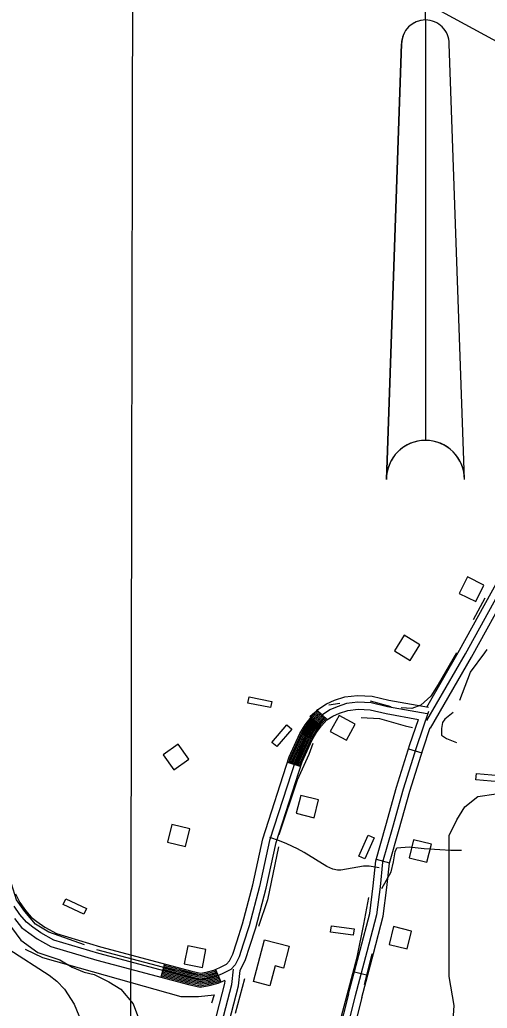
# Model space of a CAD drawing. Extents: x 3180038 to 3217926, y 922069 to 947485.
# Drawn here: x 3212756 to 3213773, y 940112 to 942264 of the extents above; entities that cross this region are included whole.
import ezdxf

# ---------------------------------------------------------------- set-up
doc = ezdxf.new("R2010")
doc.units = 0
for name, color, linetype in [('V-ANNO-SYMB', 7, 'Continuous'), ('V-BLDG-OTLN', 7, 'Continuous'), ('V-GRID-MAJR', 7, 'Continuous'), ('V-ROAD-CNTR', 7, 'Continuous'), ('V-SITE-VEGE', 7, 'Continuous'), ('V-TOPO-SHOR', 7, 'Continuous'), ('V-WETL-SWMP', 7, 'Continuous')]:
    doc.layers.add(name, color=color, linetype=linetype)

msp = doc.modelspace()

# ---------------------------------------------------------------- linework, layer by layer
at = {"layer": 'V-ANNO-SYMB'}
for p, q in [((3213638.719232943, 942263.504033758), (3213638.719232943, 942588.504033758)), ((3213638.719232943, 942263.504033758), (3213638.719232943, 941348.504033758)), ((3213638.719232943, 942263.504033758), (3213638.719232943, 941348.504033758)), ((3213553.718232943, 941263.504033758), (3213586.719232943, 942211.504033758)), ((3213586.719232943, 942211.5030337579), (3213553.719232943, 941263.504033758)), ((3213723.720232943, 941263.504033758), (3213690.719232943, 942211.504033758))]:
    msp.add_line(p, q, dxfattribs=at)
for centre, radius, start, end in [((3213638.718901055, 942211.5040336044), 51.99999984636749, 89.99668547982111, 179.9999910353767), ((3213638.7195648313, 942211.5040336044), 51.99999984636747, 90.00331452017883, 180.00000896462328), ((3213638.7195648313, 942211.5040336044), 51.99999984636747, 8.964623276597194e-06, 90.00331452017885), ((3213638.7187383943, 941263.5040337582), 85.00000000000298, 89.9999910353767, 179.9999910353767), ((3213638.719727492, 941263.5040337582), 85.00000000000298, 90.00000896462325, 180.00000896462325), ((3213638.719727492, 941263.5040337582), 85.00000000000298, 8.964623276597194e-06, 90.00000896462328), ((3213638.719727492, 941263.5040337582), 85.00000000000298, 8.964623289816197e-06, 90.00000896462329)]:
    msp.add_arc(centre, radius, start, end, dxfattribs=at)
at = {"layer": 'V-BLDG-OTLN'}
for points in [[(3213766.089430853, 941033.2529056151), (3213730.329502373, 941051.1748697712), (3213712.4075382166, 941015.4149412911), (3213748.167466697, 940997.4929771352)], [(3213605.332752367, 940869.2052337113), (3213626.534709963, 940903.1231658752), (3213592.6167777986, 940924.3261234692), (3213571.413820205, 940890.4081913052)], [(3213255.0304529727, 940790.4673911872), (3213304.0073550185, 940780.4034113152), (3213301.189360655, 940766.6894387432), (3213252.2124586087, 940776.7534186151)], [(3213450.640061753, 940749.9014723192), (3213431.568099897, 940714.7415426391), (3213466.728029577, 940695.668580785), (3213485.7999914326, 940730.8285104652)], [(3213304.639353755, 940691.0635899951), (3213336.993289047, 940729.1845137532), (3213347.667267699, 940720.1245318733), (3213315.3133324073, 940682.0036081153)], [(3213090.656781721, 940631.3017095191), (3213123.3987162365, 940654.279663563), (3213100.420762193, 940687.0215980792), (3213067.678827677, 940664.0436440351)], [(3213749.864463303, 940623.3247254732), (3213799.666363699, 940618.8757343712), (3213798.420366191, 940604.9307622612), (3213748.6184657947, 940609.3807533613)], [(3213357.6182477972, 940536.7088987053), (3213396.448170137, 940527.1049179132), (3213406.051150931, 940565.9348402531), (3213367.221228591, 940575.5388210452)], [(3213086.562789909, 940512.5039471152), (3213077.216808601, 940473.6120248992), (3213116.109730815, 940464.2660435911), (3213125.455712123, 940503.1589658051)], [(3213493.9039752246, 940443.3540854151), (3213514.2739344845, 940489.015994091), (3213527.0599089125, 940483.3130054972), (3213506.6899496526, 940437.6500968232)], [(3213603.199756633, 940440.1430918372), (3213642.029678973, 940430.5391110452), (3213651.632659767, 940469.3690333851), (3213612.802737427, 940478.973014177)], [(3212855.641251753, 940350.8822703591), (3212900.8571613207, 940329.5393130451), (3212894.8811732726, 940316.8783383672), (3212849.665263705, 940338.2222956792)], [(3213434.021094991, 940291.9853881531), (3213483.578995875, 940285.3464014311), (3213481.7199995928, 940271.4704291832), (3213432.163098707, 940278.1094159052)], [(3213559.938843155, 940251.2804695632), (3213598.7687654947, 940241.6764887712), (3213608.3717462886, 940280.5064111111), (3213569.5418239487, 940290.1103919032)], [(3213288.338386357, 940261.6564488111), (3213342.2972784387, 940247.5714769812), (3213329.8343033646, 940199.8275724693), (3213311.254340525, 940204.6775627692), (3213299.897363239, 940161.169649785), (3213264.519433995, 940170.4046313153)], [(3213153.018656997, 940201.0325700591), (3213160.9126412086, 940240.246491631), (3213121.6997196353, 940248.141475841), (3213113.804735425, 940208.9275542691)]]:
    msp.add_lwpolyline(points, close=True, dxfattribs=at)
at = {"layer": 'V-GRID-MAJR'}
msp.add_spline([(3212973.562, 927454.008), (3212985.024, 933515.9940000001), (3212996.488, 939579.072), (3213007.952, 945642.198), (3213007.954, 945643.241)], degree=3, dxfattribs=at)
at = {"layer": 'V-ROAD-CNTR'}
for p, q in [((3213402.8211573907, 940761.0424500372), (3213425.145112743, 940741.0014901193)), ((3213602.135758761, 940677.0306180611), (3213630.7517015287, 940668.0226360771)), ((3213338.584285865, 940647.8476764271), (3213367.1312287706, 940638.6246948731)), ((3213531.512900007, 940436.7980985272), (3213560.370842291, 940428.6011149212)), ((3213070.326822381, 940209.0975539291), (3213062.6548377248, 940180.0956119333)), ((3213181.617599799, 940197.0795779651), (3213193.551575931, 940169.5546330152)), ((3213483.984995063, 940191.7535886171), (3213512.985937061, 940184.0766039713))]:
    msp.add_line(p, q, dxfattribs=at)
for points in [[(3213642.119678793, 940738.4034953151), (3213725.945511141, 940884.1142038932), (3213909.833143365, 941216.8375384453), (3214196.438570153, 941747.3244774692), (3214510.3919422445, 942261.0944499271), (3214890.2141825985, 942875.951220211), (3215204.214554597, 943385.1362018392), (3215395.3191723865, 943711.1215498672), (3215611.657739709, 944085.025802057)], [(3213641.576679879, 940767.5394370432), (3213712.879537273, 940891.4821891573), (3213896.6701696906, 941224.0305240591), (3214183.4315961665, 941754.8054625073), (3214497.610967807, 942268.9464342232), (3214623.985715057, 942473.5220250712)], [(3213650.0216629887, 940722.0575280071), (3213739.011485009, 940876.7462186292), (3213905.628151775, 941178.2196156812)], [(3212746.213470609, 940361.7342486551), (3212755.983451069, 940342.6812867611), (3212767.9434271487, 940325.5003211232), (3212780.295402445, 940310.3803513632), (3212792.8823772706, 940301.1833697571), (3212809.8153434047, 940289.0713939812), (3212835.265292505, 940274.782422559), (3212931.6630997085, 940245.781480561), (3213130.250702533, 940193.2445856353), (3213148.761665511, 940189.002594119), (3213161.666639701, 940191.2455896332), (3213177.968607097, 940195.4965811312), (3213191.423580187, 940201.3305694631), (3213205.6615517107, 940208.6615548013), (3213212.0405389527, 940215.4395412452), (3213219.2225245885, 940229.9495122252), (3213227.964507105, 940256.8294584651), (3213240.512482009, 940295.9263802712), (3213262.7934374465, 940380.9782101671), (3213284.794393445, 940481.3560094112), (3213342.3512783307, 940659.5076531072), (3213365.279232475, 940710.2485516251), (3213376.7582095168, 940729.4095133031), (3213389.608183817, 940746.3224794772), (3213404.523153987, 940762.9374462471), (3213423.232116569, 940774.8684223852), (3213440.913081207, 940782.6594068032), (3213463.3760362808, 940790.1033919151), (3213490.958981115, 940793.4613851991), (3213522.7369175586, 940791.726388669), (3213559.136844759, 940783.2434056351), (3213645.314672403, 940767.6694367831)], [(3213642.6466777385, 940752.908466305), (3213556.098850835, 940768.5494350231), (3213520.609921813, 940776.8204184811), (3213491.459980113, 940778.4114152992), (3213466.674029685, 940775.3944213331), (3213446.3090704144, 940768.6454348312), (3213430.330102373, 940761.6044489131), (3213414.316134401, 940751.3924693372), (3213401.180160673, 940736.7594986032), (3213389.201184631, 940720.9925301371), (3213378.5922058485, 940703.2825655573), (3213356.366250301, 940654.0966639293), (3213299.291364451, 940477.4350172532), (3213277.3804082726, 940377.4702171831), (3213254.919453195, 940291.7303886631), (3213242.2384785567, 940252.2174676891), (3213233.1494967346, 940224.2725235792), (3213224.4935140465, 940206.7855585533), (3213214.8195333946, 940196.5045791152), (3213197.846567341, 940187.7665965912), (3213182.8735972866, 940181.274609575), (3213164.8486333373, 940176.5736189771), (3213148.354666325, 940173.7076247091), (3213126.656709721, 940178.6796147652), (3212927.5831078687, 940231.3445094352), (3212829.362304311, 940260.8944503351), (3212801.7563595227, 940276.3934193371), (3212784.094394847, 940289.0273940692), (3212769.894423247, 940299.4023733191), (3212755.962451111, 940316.4573392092), (3212743.096476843, 940334.9393022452)], [(3213235.324492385, 940194.8565824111), (3213247.0764688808, 940218.5955349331), (3213256.512450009, 940247.6054769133), (3213269.3264243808, 940287.5343970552), (3213291.9673790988, 940373.9622241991), (3213313.788335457, 940473.5140250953), (3213370.381222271, 940648.6856747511), (3213391.905179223, 940696.3165794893), (3213401.644159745, 940712.575546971), (3213412.7521375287, 940727.1965177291), (3213424.109114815, 940739.8474924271), (3213437.428088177, 940748.3404754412), (3213451.705059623, 940754.6314628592), (3213469.972023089, 940760.6854507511), (3213491.9609791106, 940763.3614453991), (3213518.482926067, 940761.9144482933), (3213553.060856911, 940753.8554644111), (3213623.539715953, 940741.1184898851)], [(3213341.438280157, 940646.9236782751), (3213345.154272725, 940658.425655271), (3213367.942227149, 940708.8555544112), (3213379.2462045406, 940727.7255166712), (3213391.9221791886, 940744.4104833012), (3213405.052152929, 940759.0364540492)], [(3213344.2932744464, 940646.0016801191), (3213347.957267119, 940657.3436574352), (3213370.6042218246, 940707.4615571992), (3213381.735199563, 940726.0425200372), (3213394.237174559, 940742.4974871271), (3213407.2851484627, 940757.0324580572)], [(3213347.148268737, 940645.0786819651), (3213350.760261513, 940656.2606596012), (3213373.267216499, 940706.0685599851), (3213384.224194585, 940724.3595234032), (3213396.551169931, 940740.5844909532), (3213409.5171439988, 940755.0284620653)], [(3213350.0022630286, 940644.156683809), (3213353.563255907, 940655.1786617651), (3213375.929211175, 940704.6755627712), (3213386.7121896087, 940722.6755267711), (3213398.866165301, 940738.6724947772), (3213411.750139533, 940753.024466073)], [(3213352.8572573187, 940643.2346856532), (3213356.366250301, 940654.0966639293), (3213378.5922058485, 940703.2825655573), (3213389.201184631, 940720.9925301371), (3213401.180160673, 940736.7594986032), (3213413.982135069, 940751.0204700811)], [(3213355.7122516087, 940642.3126874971), (3213359.169244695, 940653.0146660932), (3213381.255200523, 940701.8895683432), (3213391.6901796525, 940719.309533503), (3213403.494156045, 940734.8465024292), (3213416.2141306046, 940749.0164740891)], [(3213358.5662459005, 940641.3906893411), (3213361.972239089, 940651.9326682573), (3213383.917195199, 940700.4965711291), (3213394.178174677, 940717.6255368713), (3213405.809151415, 940732.9345062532), (3213418.447126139, 940747.0124780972)], [(3213361.4212401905, 940640.4676911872), (3213364.775233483, 940650.8496704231), (3213386.580189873, 940699.1035739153), (3213396.667169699, 940715.9425402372), (3213408.123146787, 940731.0215100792), (3213420.6791216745, 940745.008482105)], [(3213645.488672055, 940758.5344550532), (3213645.219672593, 940758.464455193), (3213619.2967244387, 940681.590608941), (3213590.227782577, 940589.2417936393), (3213566.7958294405, 940506.1219598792), (3213545.3768722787, 940430.7101107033), (3213539.854883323, 940376.9732181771), (3213532.249898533, 940315.7973405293), (3213511.0179409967, 940235.2625015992), (3213485.690991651, 940139.579692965)], [(3213364.276234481, 940639.545693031), (3213367.5782278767, 940649.7676725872), (3213389.242184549, 940697.7095767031), (3213399.1561647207, 940714.2595436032), (3213410.4381421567, 940729.1085139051), (3213422.9121172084, 940743.0044861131)], [(3213471.190020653, 940143.4176852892), (3213496.5149700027, 940239.093493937), (3213517.488928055, 940318.6473348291), (3213524.949913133, 940378.6652147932), (3213530.589901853, 940433.5471050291), (3213552.362858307, 940510.2059517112), (3213575.851811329, 940593.529785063), (3213605.0347529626, 940686.2395996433), (3213623.539715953, 940741.1184898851)], [(3213500.191962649, 940135.7417006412), (3213525.5209119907, 940231.4315092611), (3213547.010869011, 940312.9473462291), (3213554.759853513, 940375.2812215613), (3213560.1638427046, 940427.8731163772), (3213581.228800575, 940502.0379680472), (3213604.6037538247, 940584.9538022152), (3213633.5586959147, 940676.9416182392), (3213649.277664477, 940723.5535250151)], [(3213538.020000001, 940418.2129999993), (3213516.051000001, 940421.7259999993), (3213504.026000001, 940421.6149999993), (3213491.244000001, 940419.3399999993), (3213466.697000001, 940414.9219999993), (3213454.790000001, 940413.0709999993), (3213447.400000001, 940412.8899999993), (3213436.997000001, 940414.7829999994), (3213423.910000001, 940421.2049999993), (3213374.957000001, 940451.3379999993), (3213360.152000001, 940459.2349999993), (3213337.279000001, 940470.1459999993), (3213321.006000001, 940476.7609999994), (3213300.258000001, 940484.3119999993)], [(3212743.981475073, 940307.414357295), (3212759.493444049, 940288.4243952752), (3212775.3064124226, 940276.8714183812), (3212793.6973756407, 940263.7154446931), (3212823.4593161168, 940247.006478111), (3212923.503116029, 940216.9075383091), (3213123.062716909, 940164.1146438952), (3213147.947667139, 940158.4126552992), (3213168.0306269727, 940161.9016483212), (3213187.778587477, 940167.0526380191), (3213203.022556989, 940173.6616248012)], [(3213064.1878346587, 940185.8956003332), (3213124.499714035, 940169.9406322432), (3213148.110666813, 940164.5306430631), (3213166.7576295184, 940167.7706365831), (3213185.8165914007, 940172.741626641), (3213191.163580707, 940175.0596220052)], [(3213064.9558331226, 940188.796594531), (3213125.218712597, 940172.8536264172), (3213148.191666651, 940167.5896369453), (3213166.1216307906, 940170.7046307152), (3213184.835593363, 940175.5856209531), (3213189.970583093, 940177.8116165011)], [(3213065.7228315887, 940191.696588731), (3213125.937711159, 940175.7666205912), (3213148.2736664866, 940170.6486308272), (3213165.484632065, 940173.639624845), (3213183.8545953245, 940178.4306152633), (3213188.7765854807, 940180.5646109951)], [(3213066.489830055, 940194.5965829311), (3213126.656709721, 940178.6796147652), (3213148.354666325, 940173.7076247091), (3213164.8486333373, 940176.5736189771), (3213182.8735972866, 940181.274609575), (3213187.5835878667, 940183.3166054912)], [(3213067.256828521, 940197.4965771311), (3213127.3757082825, 940181.5926089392), (3213148.4356661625, 940176.766618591), (3213164.2126346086, 940179.5076131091), (3213181.892599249, 940184.1186038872), (3213186.390590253, 940186.0685999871)], [(3213068.023826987, 940200.3965713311), (3213128.094706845, 940184.5056031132), (3213148.517665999, 940179.8256124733), (3213163.575635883, 940182.4426072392), (3213180.9116012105, 940186.9635981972), (3213185.196592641, 940188.8215944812)], [(3213068.791825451, 940203.2975655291), (3213128.8137054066, 940187.4185972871), (3213148.5986658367, 940182.8846063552), (3213162.939637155, 940185.3766013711), (3213179.9306031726, 940189.8075925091), (3213184.003595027, 940191.5735889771)], [(3213069.558823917, 940206.1975597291), (3213129.531703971, 940190.3315914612), (3213148.6806656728, 940185.9436002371), (3213162.3026384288, 940188.3105955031), (3213178.9496051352, 940192.6525868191), (3213182.810597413, 940194.326583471)], [(3213147.050668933, 939904.4141632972), (3213187.070588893, 940047.3178774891), (3213217.0405289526, 940163.7516446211), (3213220.5395219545, 940197.7085767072)], [(3213161.494640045, 939900.3691713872), (3213201.557559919, 940043.4248852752), (3213231.846499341, 940161.0986499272), (3213235.324492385, 940194.8565824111)], [(3213063.4208361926, 940182.9956061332), (3213123.781715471, 940167.0276380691), (3213148.028666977, 940161.4716491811), (3213167.394628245, 940164.8366424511), (3213186.797589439, 940169.8966323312), (3213192.3565783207, 940172.306627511)], [(3213132.6066978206, 939908.4591552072), (3213172.5836178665, 940051.2108697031), (3213202.2345585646, 940166.4046393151), (3213202.832557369, 940172.2056277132)], [(3213471.152020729, 940143.2706855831), (3213350.7812614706, 939669.1056339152)], [(3213485.690991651, 940139.579692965), (3213365.2402325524, 939665.0986419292)], [(3213500.229962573, 940135.8887003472), (3213379.6992036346, 939661.0916499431)]]:
    msp.add_lwpolyline(points, dxfattribs=at)
at = {"layer": 'V-SITE-VEGE'}
for p, q in [((3213724.378, 940550.6509999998), (3213752.784, 940573.3879999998)), ((3213752.784, 940573.3879999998), (3213792.552, 940579.0729999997)), ((3213707.3350000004, 940522.2289999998), (3213724.378, 940550.6509999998)), ((3213690.293, 940488.1259999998), (3213707.3350000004, 940522.2289999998)), ((3213690.293, 940431.2819999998), (3213690.293, 940488.1259999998)), ((3213690.293, 940311.9119999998), (3213690.293, 940431.2819999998)), ((3213690.293, 940249.3839999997), (3213690.293, 940311.9119999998)), ((3213690.293, 940181.1739999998), (3213690.293, 940249.3839999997)), ((3213701.651, 940118.6459999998), (3213690.293, 940181.1739999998)), ((3213695.972, 940044.7499999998), (3213701.651, 940118.6459999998))]:
    msp.add_line(p, q, dxfattribs=at)
msp.add_lwpolyline([(3212486.696000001, 940095.4199999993), (3212433.530000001, 940143.2959999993), (3212369.731000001, 940185.8489999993), (3212359.097000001, 940201.8089999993), (3212369.731000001, 940239.0459999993), (3212412.263000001, 940286.9199999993), (3212454.794000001, 940313.5169999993), (3212486.696000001, 940334.7939999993), (3212523.910000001, 940350.7519999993), (3212566.445000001, 940361.3909999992), (3212624.924000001, 940361.3909999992), (3212678.0900000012, 940350.7519999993), (3212715.306000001, 940318.8359999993), (3212757.839000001, 940260.3229999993), (3212795.0530000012, 940233.7249999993), (3212842.902000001, 940217.7669999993), (3212869.486000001, 940201.8089999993), (3212896.067000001, 940191.1699999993), (3212917.333000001, 940185.8489999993), (3212949.233000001, 940169.8909999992), (3212975.816000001, 940153.9329999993), (3213002.399000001, 940122.0169999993), (3213018.346000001, 940079.4619999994)], dxfattribs=at)
at = {"layer": 'V-TOPO-SHOR'}
for p, q in [((3213767.849459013, 941004.8489950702), (3213742.5866937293, 940957.9324309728)), ((3213452.064892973, 940775.679624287), (3213428.6066109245, 940772.0706578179)), ((3213563.9428535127, 940768.4616913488), (3213518.83077265, 940781.0930739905)), ((3213397.9303959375, 940755.8303087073), (3213387.1034965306, 940746.8078925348)), ((3213506.1993900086, 940163.959807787), (3213522.4397391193, 940230.725687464)), ((3213244.549321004, 940176.5911904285), (3213224.7000054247, 940100.8028945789))]:
    msp.add_line(p, q, dxfattribs=at)
for points in [[(3213502.5904235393, 942375.8051324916), (3213852.6601710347, 942184.5299096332), (3214061.9802262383, 942050.998150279), (3214155.813354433, 942011.2995191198), (3214199.120952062, 941989.6457203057), (3214235.2106167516, 941967.9919214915), (3214253.2554490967, 941957.1650220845), (3214271.3002814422, 941939.1201897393)], [(3212896.2840567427, 940250.5750030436), (3212818.6912776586, 940277.6422515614), (3212789.8195459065, 940295.6870839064), (3212766.3612638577, 940322.7543324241), (3212748.316431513, 940348.0170977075), (3212733.880565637, 940394.9336618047), (3212670.7236524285, 940604.2537170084), (3212636.438470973, 940689.0644290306), (3212629.220538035, 940732.3720266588), (3212627.4160548, 940793.7244566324), (3212631.0250212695, 940833.4230877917), (3212632.829504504, 940853.2724033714), (3212634.6339877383, 940874.9262021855), (3212634.6339877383, 940887.557584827), (3212629.220538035, 940916.4293165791), (3212620.1981218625, 940959.7369142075), (3212598.544323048, 941010.2624447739), (3212585.9129404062, 941055.3745256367), (3212517.342577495, 941275.5214802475), (3212492.079812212, 941358.5277090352), (3212479.44842957, 941381.9859910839), (3212474.0349798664, 941389.2039240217)], [(3213706.4970290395, 940885.7531015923), (3213666.79839788, 940817.1827386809), (3213650.5580487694, 940791.9199733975), (3213628.9042499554, 940772.0706578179), (3213609.054934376, 940764.8527248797), (3213585.5966523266, 940766.6572081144)], [(3213713.7149619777, 940782.897557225), (3213737.173244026, 940844.2499871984), (3213767.849459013, 940885.7531015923), (3213773.262908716, 940892.9710345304)], [(3213498.9814570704, 940745.0034093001), (3213538.68008823, 940743.1989260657), (3213594.6190684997, 940726.9585769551), (3213610.8594176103, 940723.3496104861)], [(3213699.2790961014, 940755.8303087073), (3213681.234263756, 940741.3944428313), (3213675.8208140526, 940734.1765098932), (3213674.016330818, 940721.5451272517), (3213674.016330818, 940707.1092613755), (3213684.843230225, 940699.8913284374), (3213706.4970290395, 940690.8689122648)], [(3213320.337616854, 940490.5712732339), (3213360.0362480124, 940609.6671667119), (3213385.299013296, 940665.6061469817), (3213394.3214294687, 940689.0644290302)], [(3213318.533133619, 940463.5040247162), (3213295.07485157, 940348.0170977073), (3213275.2255359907, 940290.2736342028)], [(3213544.093537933, 940373.2798629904), (3213563.9428535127, 940409.3695276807), (3213569.356303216, 940431.023326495), (3213572.9652696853, 940452.677125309), (3213576.5742361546, 940461.6995414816), (3213603.641484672, 940463.5040247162), (3213636.1221828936, 940459.8950582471), (3213670.407364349, 940458.0905750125), (3213693.8656463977, 940456.2860917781), (3213708.301512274, 940456.2860917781), (3213717.3239284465, 940456.2860917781)], [(3213210.2641395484, 940070.1266795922), (3213197.6327569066, 939976.2935513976), (3213188.610340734, 939936.5949202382), (3213246.3538042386, 939951.0307861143), (3213345.600382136, 939918.550087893), (3213388.907979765, 939913.1366381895), (3213408.7572953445, 939931.1814705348), (3213421.3886779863, 939963.662168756), (3213489.9590408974, 940223.5077545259), (3213504.3949067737, 940295.6870839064), (3213515.221806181, 940353.4305474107)], [(3212767.263505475, 940240.6503452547), (3212805.1576534, 940222.6055129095), (3213106.5063535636, 940137.7948008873), (3213144.4005014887, 940137.7948008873), (3213178.6856829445, 940141.4037673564), (3213173.272233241, 940123.3589350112)], [(3213143.4982598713, 940185.6136066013), (3213080.341346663, 940198.2449892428), (3212923.351305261, 940239.7481036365)]]:
    msp.add_lwpolyline(points, dxfattribs=at)
at = {"layer": 'V-WETL-SWMP'}
msp.add_lwpolyline([(3212731.939000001, 940241.3409999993), (3212819.265000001, 940184.2479999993), (3212836.546000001, 940171.0839999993), (3212852.974000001, 940153.9619999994), (3212874.136000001, 940121.2799999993), (3212904.217000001, 940047.1609999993)], dxfattribs=at)

doc.saveas('drawing.dxf')
